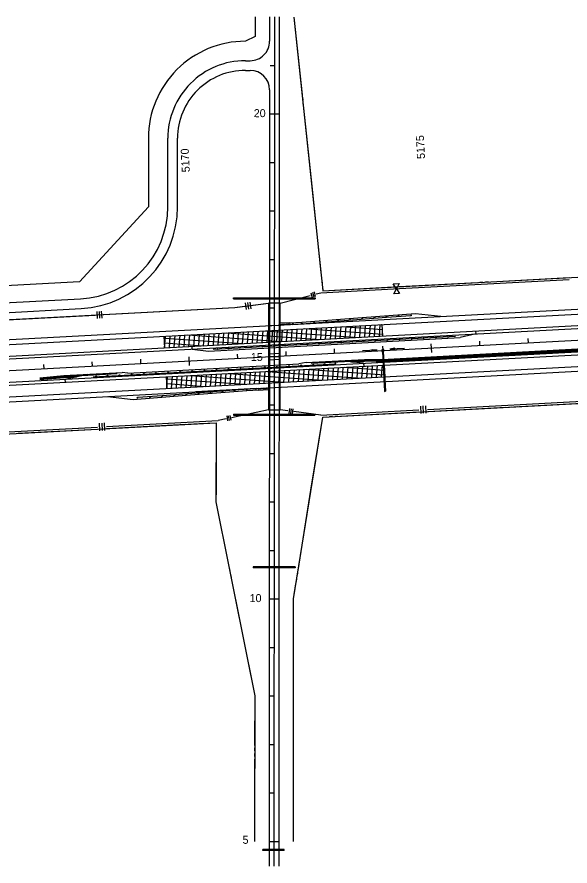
# Model space of a CAD drawing. Extents: x 192699 to 285914, y 194342 to 233219.
# Drawn here: x 261274 to 262414, y 224324 to 226074 of the extents above; entities that cross this region are included whole.
import ezdxf

# ---------------------------------------------------------------- set-up
doc = ezdxf.new("R2010")
doc.units = 0
for name, color, linetype in [('CENT LINE', 7, 'Continuous'), ('CONCRETE', 7, 'Continuous'), ('DRAINAGE', 7, 'Continuous'), ('DRAINAGE ARROWS', 7, 'Continuous'), ('GUARD RAILS', 7, 'Continuous'), ('GUARDRAIL', 7, 'Continuous'), ('PAVEMENT TRANSITION', 7, 'Continuous'), ('R-W - CofA', 7, 'Continuous'), ('R_Draft', 7, 'Continuous'), ('R_Water Annot', 7, 'Continuous'), ('ROAD', 7, 'Continuous'), ('SHOULDER', 7, 'Continuous'), ('STATIONING1', 7, 'Continuous'), ('STATIONING2', 7, 'Continuous'), ('WRSF', 7, 'Continuous')]:
    doc.layers.add(name, color=color, linetype=linetype)

msp = doc.modelspace()

# ---------------------------------------------------------------- linework, layer by layer
at = {"layer": 'CENT LINE'}
for p, q in [((261805.1, 226074.4), (261804.1, 224323.6)), ((253740.3, 224942.3), (269263.7, 225774))]:
    msp.add_line(p, q, dxfattribs=at)
at = {"layer": 'CONCRETE'}
for p, q in [((262014.4, 225367.6), (265424.6, 225550.3)), ((262014.5, 225363.6), (265424.8, 225546.3)), ((262220.8, 225420.7), (262188.2, 225413.4)), ((262220.8, 225420.7), (262220.5, 225426.7)), ((261668.9, 225385.6), (262188.2, 225413.4)), ((261635.7, 225389.3), (261635.3, 225395.3)), ((261635.7, 225389.3), (261668.9, 225385.6)), ((261870.5, 225361.9), (261990.4, 225368.3)), ((261990.4, 225368.3), (262040.4, 225369)), ((261503.1, 225340.2), (261855.6, 225359.1)), ((261870.5, 225361.9), (261855.6, 225359.1)), ((261988.7, 225360.2), (261940.4, 225365.6)), ((261964.6, 225362.9), (261990.5, 225364.3)), ((261988.7, 225360.2), (261989.1, 225354.2)), ((261990.5, 225364.3), (262040.5, 225365)), ((261321.3, 225330.4), (261371.2, 225335.1)), ((261371.2, 225335.1), (261491, 225341.5)), ((261371.4, 225331.1), (261397, 225332.5)), ((261373.2, 225327.2), (261420.7, 225337.8)), ((261503.1, 225340.2), (261491, 225341.5)), ((261321.6, 225326.5), (261371.5, 225331.1)), ((261373.2, 225327.2), (261373.6, 225321.2))]:
    msp.add_line(p, q, dxfattribs=at)
at = {"layer": 'DRAINAGE'}
for p, q in [((261720.8, 225495.4), (261888.8, 225495.3)), ((261720.8, 225493.4), (261888.8, 225493.3)), ((262029.5, 225384.4), (262033.9, 225302.5)), ((262027.5, 225384.3), (262031.9, 225302.4)), ((261847.5, 224940.3), (261761.5, 224940.4)), ((261761.5, 224940.4), (261761.5, 224938.4)), ((261847.5, 224938.3), (261761.5, 224938.4)), ((261847.5, 224940.3), (261847.5, 224938.3)), ((261825.1, 224357.4), (261781.1, 224357.4)), ((261781.1, 224355.4), (261781.1, 224357.4)), ((261825.1, 224355.4), (261781.1, 224355.4)), ((261825.1, 224355.4), (261825.1, 224357.4))]:
    msp.add_line(p, q, dxfattribs=at)
for points in [[(261720.8, 225493.4), (261720.8, 225495.4)], [(261888.8, 225495.3), (261888.8, 225493.3)], [(262031.9, 225302.4), (262033.9, 225302.5)], [(261720.6, 225255.4), (261888.6, 225255.3)], [(261720.6, 225255.4), (261720.6, 225253.4)], [(261720.6, 225253.4), (261888.6, 225253.3)], [(261888.6, 225255.3), (261888.6, 225253.3)]]:
    msp.add_lwpolyline(points, dxfattribs=at)
msp.add_lwpolyline([(262026.5, 225384.3), (262030.5, 225384.5), (262030.3, 225388.5), (262026.3, 225388.2)], close=True, dxfattribs=at)
at = {"layer": 'DRAINAGE ARROWS'}
for p, q in [((262006.7, 225389), (262016.8, 225388)), ((262006.9, 225386), (262006.7, 225389)), ((262006.7, 225388.8), (262015.1, 225387.9)), ((262006.8, 225388.5), (262013.4, 225387.9)), ((262006.8, 225388.3), (262011.8, 225387.8)), ((262006.8, 225388), (262010.1, 225387.7)), ((262006.8, 225387), (262010.1, 225387.7)), ((262006.8, 225387.7), (262008.4, 225387.6)), ((262006.8, 225387.3), (262008.4, 225387.6)), ((262006.9, 225386), (262016.8, 225388)), ((262006.9, 225386.5), (262013.4, 225387.9)), ((262006.9, 225386.3), (262015.1, 225387.9)), ((262006.9, 225386.8), (262011.8, 225387.8)), ((262053, 225391.5), (262043.1, 225389.5)), ((262053.1, 225388.5), (262043.1, 225389.5)), ((262053, 225391.3), (262044.7, 225389.5)), ((262053.1, 225388.8), (262044.7, 225389.5)), ((262053, 225391), (262046.5, 225389.6)), ((262053.1, 225389), (262046.5, 225389.6)), ((262053, 225390.8), (262048.1, 225389.7)), ((262053.1, 225389.3), (262048.1, 225389.7)), ((262053, 225390.5), (262049.8, 225389.8)), ((262053.1, 225389.5), (262049.8, 225389.8)), ((262053.1, 225390.2), (262051.5, 225389.9)), ((262053.1, 225389.8), (262051.5, 225389.9)), ((262053.1, 225388.5), (262053, 225391.5))]:
    msp.add_line(p, q, dxfattribs=at)
at = {"layer": 'GUARD RAILS'}
for p, q in [((261678.8, 225389.7), (262178, 225416.5)), ((261431.4, 225332.3), (261930.7, 225359.1))]:
    msp.add_line(p, q, dxfattribs=at)
for centre in [(261919.8, 225401.9), (261943, 225403.1), (261966.2, 225404.3), (261989.5, 225405.6), (262012.7, 225406.8), (262037.7, 225408.1), (262062.6, 225409.5), (262087.6, 225410.8), (262112.5, 225412.1), (262137.5, 225413.5), (262162.5, 225414.8), (261687.5, 225389.6), (261710.7, 225390.9), (261733.9, 225392.1), (261757.2, 225393.3), (261780.4, 225394.5), (261803.6, 225395.8), (261826.9, 225397), (261850.1, 225398.2), (261873.3, 225399.4), (261896.5, 225400.7), (261735.4, 225349.4), (261760.3, 225350.7), (261785.3, 225352.1), (261810.3, 225353.4), (261835.2, 225354.7), (261860.2, 225356.1), (261885.2, 225357.4), (261909.1, 225358.7), (261930.6, 225359.8), (261437.5, 225333.4), (261460.8, 225334.7), (261485.7, 225336), (261510.7, 225337.3), (261535.7, 225338.7), (261560.6, 225340), (261585.6, 225341.4), (261610.6, 225342.7), (261635.5, 225344), (261660.5, 225345.4), (261685.5, 225346.7), (261710.4, 225348)]:
    msp.add_circle(centre, 0.75, dxfattribs=at)
at = {"layer": 'GUARDRAIL'}
for p, q in [((261793.9, 225437.9), (261817.9, 225439.2)), ((261841.7, 225440.4), (261966.3, 225447.1)), ((261792.7, 225379.7), (261816.7, 225381)), ((261792.7, 225367.7), (261816.7, 225369)), ((261767.7, 225308.3), (261643.1, 225301.6)), ((261791.5, 225309.6), (261815.5, 225310.9))]:
    msp.add_line(p, q, dxfattribs=at)
at = {"layer": 'PAVEMENT TRANSITION'}
for p, q in [((261960.9, 225412.8), (261962.6, 225436.9)), ((261971, 225413.3), (261972.7, 225437.4)), ((261981, 225413.9), (261982.8, 225438)), ((261991.1, 225414.4), (261992.8, 225438.5)), ((262001.1, 225414.9), (262002.9, 225439.1)), ((262011.2, 225415.5), (262012.9, 225439.6)), ((262021.3, 225416), (262023, 225440.1)), ((262025.8, 225440.3), (262026.5, 225440.2)), ((262026.5, 225440.3), (262027.8, 225416.4)), ((261638.8, 225395.5), (261640.6, 225419.7)), ((261648.9, 225396.1), (261650.6, 225420.2)), ((261658.9, 225396.6), (261660.7, 225420.7)), ((261669, 225397.1), (261670.7, 225421.3)), ((261679.1, 225397.7), (261680.8, 225421.8)), ((261689.1, 225398.2), (261690.9, 225422.4)), ((261699.2, 225398.8), (261700.9, 225422.9)), ((261706.4, 225423.2), (261897.9, 225409.4)), ((261709.3, 225399.3), (261711, 225423.4)), ((261719.3, 225399.8), (261721.1, 225424)), ((261729.4, 225400.4), (261731.1, 225424.5)), ((261739.5, 225400.9), (261741.2, 225425)), ((261749.5, 225401.5), (261751.3, 225425.6)), ((261759.6, 225402), (261761.3, 225426.1)), ((261769.7, 225402.5), (261771.4, 225426.7)), ((261779.7, 225403.1), (261781.5, 225427.2)), ((261786.3, 225427.5), (261977.7, 225413.7)), ((261789.8, 225403.6), (261791.5, 225427.7)), ((261799.9, 225404.2), (261801.6, 225428.3)), ((261809.9, 225404.7), (261811.7, 225428.8)), ((261820, 225405.2), (261821.7, 225429.4)), ((261830, 225405.8), (261831.8, 225429.9)), ((261840.1, 225406.3), (261841.8, 225430.4)), ((261850.2, 225406.8), (261851.9, 225431)), ((261860.2, 225407.4), (261862, 225431.5)), ((261866.1, 225431.7), (262027.6, 225420.1)), ((261870.3, 225407.9), (261872, 225432.1)), ((261880.4, 225408.5), (261882.1, 225432.6)), ((261890.4, 225409), (261892.2, 225433.1)), ((261900.5, 225409.5), (261902.2, 225433.7)), ((261910.6, 225410.1), (261912.3, 225434.2)), ((261920.6, 225410.6), (261922.4, 225434.8)), ((261930.7, 225411.2), (261932.4, 225435.3)), ((261940.8, 225411.7), (261942.5, 225435.8)), ((261946, 225436), (262027, 225430.2)), ((261950.8, 225412.2), (261952.6, 225436.4)), ((261577.1, 225416.3), (261578.4, 225392.3)), ((261577.4, 225412.4), (261738.1, 225400.8)), ((261577.9, 225402.4), (261658.3, 225396.6)), ((261578.4, 225392.3), (261580.2, 225416.4)), ((261588.5, 225392.8), (261590.2, 225417)), ((261598.6, 225393.4), (261600.3, 225417.5)), ((261608.6, 225393.9), (261610.4, 225418)), ((261618.7, 225394.4), (261620.4, 225418.6)), ((261626.6, 225418.9), (261818, 225405.1)), ((261628.8, 225395), (261630.5, 225419.1)), ((261578.4, 225392.3), (261578.4, 225392.3)), ((261905, 225325.7), (261906.7, 225349.8)), ((261915.1, 225326.2), (261916.8, 225350.3)), ((261925.1, 225326.7), (261926.9, 225350.9)), ((261935.2, 225327.3), (261936.9, 225351.4)), ((261945.3, 225327.8), (261947, 225352)), ((261950.5, 225352.1), (262031.5, 225346.3)), ((261955.3, 225328.4), (261957.1, 225352.5)), ((261965.4, 225328.9), (261967.1, 225353)), ((261975.4, 225329.4), (261977.2, 225353.6)), ((261985.5, 225330), (261987.2, 225354.1)), ((261995.6, 225330.5), (261997.3, 225354.6)), ((262005.6, 225331.1), (262007.4, 225355.2)), ((262015.7, 225331.6), (262017.4, 225355.7)), ((262025.8, 225332.1), (262027.5, 225356.3)), ((262030.3, 225356.4), (262031, 225356.4)), ((262031, 225356.5), (262032.3, 225332.5)), ((261581.6, 225332.4), (261582.9, 225308.4)), ((261582.9, 225308.4), (261584.7, 225332.5)), ((261593, 225309), (261594.7, 225333.1)), ((261603.1, 225309.5), (261604.8, 225333.6)), ((261613.1, 225310), (261614.9, 225334.2)), ((261623.2, 225310.6), (261624.9, 225334.7)), ((261631.1, 225335), (261822.5, 225321.2)), ((261633.2, 225311.1), (261635, 225335.2)), ((261643.3, 225311.6), (261645, 225335.8)), ((261653.4, 225312.2), (261655.1, 225336.3)), ((261663.4, 225312.7), (261665.2, 225336.9)), ((261673.5, 225313.3), (261675.2, 225337.4)), ((261683.6, 225313.8), (261685.3, 225337.9)), ((261693.6, 225314.3), (261695.4, 225338.5)), ((261703.7, 225314.9), (261705.4, 225339)), ((261710.9, 225339.3), (261902.3, 225325.5)), ((261713.8, 225315.4), (261715.5, 225339.5)), ((261723.8, 225316), (261725.6, 225340.1)), ((261733.9, 225316.5), (261735.6, 225340.6)), ((261744, 225317), (261745.7, 225341.2)), ((261754, 225317.6), (261755.8, 225341.7)), ((261764.1, 225318.1), (261765.8, 225342.2)), ((261774.2, 225318.7), (261775.9, 225342.8)), ((261784.2, 225319.2), (261786, 225343.3)), ((261790.8, 225343.6), (261982.2, 225329.8)), ((261794.3, 225319.7), (261796, 225343.9)), ((261804.3, 225320.3), (261806.1, 225344.4)), ((261814.4, 225320.8), (261816.1, 225344.9)), ((261824.5, 225321.4), (261826.2, 225345.5)), ((261834.5, 225321.9), (261836.3, 225346)), ((261844.6, 225322.4), (261846.3, 225346.6)), ((261854.7, 225323), (261856.4, 225347.1)), ((261864.7, 225323.5), (261866.5, 225347.6)), ((261870.6, 225347.9), (262032.1, 225336.2)), ((261874.8, 225324), (261876.5, 225348.2)), ((261884.9, 225324.6), (261886.6, 225348.7)), ((261894.9, 225325.1), (261896.7, 225349.3)), ((261581.8, 225328.5), (261742.6, 225317)), ((261582.4, 225318.5), (261662.8, 225312.7)), ((261582.9, 225308.4), (261582.9, 225308.4))]:
    msp.add_line(p, q, dxfattribs=at)
at = {"layer": 'R-W - CofA'}
for p, q in [((261765.1, 226074.4), (261765.1, 226034.3)), ((261545.2, 225824.5), (261545.2, 225682.8)), ((262050, 225524), (262062, 225524.7)), ((262062, 225524.7), (262056.6, 225514)), ((261886.8, 225507.4), (261889.2, 225497.8)), ((262056.6, 225514), (262050, 225524)), ((262051.1, 225503.2), (262056.6, 225514)), ((262056.6, 225514), (262063.1, 225503.9)), ((261880.4, 225505.8), (261882.8, 225496.2)), ((261883.6, 225506.6), (261886, 225497)), ((262063.1, 225503.9), (262051.1, 225503.2)), ((260481.6, 225408.6), (261723.2, 225475.2)), ((261745, 225485.2), (261746.9, 225471.1)), ((261749.6, 225485.8), (261751.5, 225471.8)), ((261754.3, 225486.5), (261756.2, 225472.4)), ((261438.7, 225467), (261439.4, 225452.8)), ((261443.4, 225467.3), (261444.1, 225453.1)), ((261448.1, 225467.5), (261448.9, 225453.4)), ((261836.1, 225266.9), (261834.8, 225257)), ((261839.4, 225266.4), (261838.1, 225256.6)), ((261842.7, 225266), (261841.4, 225256.2)), ((262106, 225272.1), (262106.9, 225256.8)), ((262111.1, 225272.4), (262112, 225257.1)), ((262116.3, 225272.7), (262117.1, 225257.3)), ((261706.7, 225251.6), (261708.3, 225241.8)), ((261710, 225252.1), (261711.6, 225242.3)), ((261713.3, 225252.7), (261714.9, 225242.9)), ((261844.4, 224874.3), (261904.6, 225249.5)), ((261844.4, 224874.3), (261904.6, 225249.5)), ((261443.7, 225236.8), (261444.6, 225221.3)), ((261448.9, 225237), (261449.7, 225221.5)), ((261454.1, 225237.3), (261454.9, 225221.8)), ((261844.1, 224374.3), (261844.4, 224874.3)), ((261844.1, 224374.3), (261844.4, 224874.3))]:
    msp.add_line(p, q, dxfattribs=at)
for points in [[(261845.1, 226074.3), (261904.8, 225509.9)], [(261845.1, 226074.3), (261862.1, 225914)], [(261765.1, 226034.3), (261745.4, 226024.3)], [(261862.6, 225908.8), (261863.3, 225902.7)], [(261863.8, 225897.5), (261864.5, 225891.3)], [(261865, 225886.2), (261882, 225725.8)], [(261904.8, 225509.9), (268431.7, 225859.6)], [(261882, 225725.8), (261900.9, 225547.2)], [(261545.2, 225682.8), (261403.4, 225528.1), (260485.8, 225479), (260481.6, 225443.7), (260441.6, 225442.8)], [(261904.6, 225249.5), (268432, 225599.2)], [(261904.6, 225249.5), (268432, 225599.2)], [(261901.4, 225542), (261902.1, 225535.8)], [(261902.6, 225530.7), (261903.2, 225524.5)], [(262062.4, 225518.4), (262223.4, 225527)], [(262062.6, 225514.3), (262412.6, 225533)], [(262228.5, 225527.3), (262234.8, 225527.6)], [(262239.9, 225527.9), (262246.1, 225528.2)], [(262251.3, 225528.5), (262412.3, 225537.1)], [(261901, 225505.6), (262062.6, 225514.3)], [(261903.8, 225519.3), (261904.8, 225509.9), (262062.4, 225518.4)], [(261816.8, 225484.5), (261879, 225500.1)], [(261891.4, 225503.2), (261901, 225505.6)], [(261452.3, 225460.6), (261723.2, 225475.2), (261743.5, 225477.9)], [(261723.2, 225475.2), (261792.8, 225484.5)], [(261761.1, 225480.3), (261792.8, 225484.5)], [(261792.8, 225484.5), (261792.8, 225484.5)], [(261111.2, 225442.4), (261435.3, 225459.7)], [(261452.2, 225460.6), (261452.3, 225460.6)], [(262120.8, 225265.2), (262477.5, 225284.3)], [(262310.4, 225271.3), (262477.7, 225280.2)], [(261792.6, 225264.2), (261716.3, 225248)], [(261832.7, 225262.2), (261816.6, 225264.2)], [(261901, 225253.4), (262102.4, 225264.2)], [(262121, 225261.1), (262282.3, 225269.8)], [(262287.5, 225270.1), (262293.8, 225270.4)], [(262298.9, 225270.7), (262305.2, 225271)], [(261705.2, 225245.6), (261688.8, 225242.1)], [(261716.7, 225248.2), (261716.7, 225248.2)], [(261844.6, 225260.7), (261844.6, 225260.7)], [(261901, 225253.4), (261844.9, 225260.6)], [(261880.4, 225098.4), (261904.6, 225249.5), (261913.2, 225250)], [(261918.4, 225250.3), (261924.6, 225250.6)], [(261929.8, 225250.9), (261936, 225251.2)], [(261941.2, 225251.5), (262102.6, 225260.1)], [(257042.9, 224846), (257244.4, 224959.8), (257943.4, 224997.3), (258640.7, 225064.7), (260138.1, 225154.9), (261684.6, 225237.8)], [(261085, 225209.8), (261440, 225228.8)], [(261458.6, 225229.8), (261688.8, 225242.1)], [(261458.9, 225225.7), (261622.2, 225234.4)], [(261627.4, 225234.7), (261633.7, 225235)], [(261639, 225235.3), (261645.3, 225235.6)], [(261650.5, 225235.9), (261684.6, 225237.8), (261684.6, 225102.3)], [(261684.6, 225237.8), (261684.5, 225074.4), (261764.3, 224674.4), (261764.1, 224374.4)], [(261276.9, 225215.9), (261440.2, 225224.7)], [(261684.6, 225102.3), (261684.5, 225074.4), (261711.1, 224941.3)], [(261853.8, 224932.9), (261880.4, 225098.4)], [(261712.1, 224936.2), (261713.3, 224930)], [(261714.4, 224924.8), (261715.6, 224918.6)], [(261716.6, 224913.5), (261748.6, 224753.1)], [(261850.2, 224910.4), (261851.2, 224916.5)], [(261852, 224921.6), (261853, 224927.8)], [(261844.3, 224744), (261844.4, 224874.3), (261849.4, 224905.2)], [(261748.6, 224753), (261764.3, 224674.4), (261764.2, 224572.4)], [(261844.2, 224564), (261844.3, 224743.9)], [(261764.2, 224567.2), (261764.2, 224560.9)], [(261764.2, 224544), (261764.1, 224374.4)], [(261764.2, 224555.6), (261764.2, 224549.3)], [(261844.2, 224552.6), (261844.2, 224558.8)], [(261844.2, 224541.1), (261844.2, 224547.4)], [(261844.1, 224374.3), (261844.2, 224535.9)]]:
    msp.add_lwpolyline(points, dxfattribs=at)
msp.add_arc((261745.2, 225824.3), 200, 89.9667, 179.9668, dxfattribs=at)
at = {"layer": 'R_Draft'}
for p, q in [((261861.3, 225445.1), (261986, 225454.7)), ((261861.6, 225441.7), (262036.1, 225455.1)), ((261986, 225454.7), (262095.7, 225463.2)), ((262036.1, 225455.1), (262086, 225458.9)), ((262087.6, 225460.1), (262086, 225458.9)), ((262087.8, 225458.1), (262086, 225458.9)), ((262087.8, 225458.1), (262087.6, 225460.1)), ((262095.7, 225463.2), (262148.3, 225457.5)), ((261836.5, 225443.7), (261817.7, 225442.7)), ((261836.7, 225440.2), (261817.9, 225439.2)), ((261836.5, 225443.7), (261861.4, 225445.2)), ((261836.7, 225440.2), (261861.6, 225441.7)), ((261747.8, 225307), (261573.3, 225293.4)), ((261748.1, 225303.5), (261623.4, 225293.8)), ((261772.8, 225308.5), (261747.8, 225307)), ((261773, 225305), (261748, 225303.5)), ((261772.8, 225308.5), (261791.5, 225309.6)), ((261773, 225305), (261791.7, 225306.1)), ((261513.8, 225285.2), (261461.2, 225290.8)), ((261623.4, 225293.8), (261513.8, 225285.2)), ((261521.7, 225290.3), (261523.5, 225289.5)), ((261521.7, 225290.3), (261521.8, 225288.3)), ((261521.8, 225288.3), (261523.5, 225289.5)), ((261573.3, 225293.4), (261523.5, 225289.5))]:
    msp.add_line(p, q, dxfattribs=at)
for centre in [(262011.2, 225453.9), (262036.1, 225455.9), (262061, 225457.8), (261819.5, 225440), (261821, 225440.1), (261822.6, 225440.2), (261824.1, 225440.3), (261825.7, 225440.4), (261827.3, 225440.5), (261830.4, 225440.6), (261833.5, 225440.8), (261836.6, 225441), (261842.9, 225441.3), (261861.6, 225442.4), (261886.5, 225444.3), (261911.4, 225446.2), (261936.4, 225448.2), (261961.3, 225450.1), (261986.2, 225452), (261623.2, 225296.5), (261648.1, 225298.5), (261673.1, 225300.4), (261698, 225302.4), (261722.9, 225304.3), (261747.8, 225306.3), (261766.6, 225307.4), (261772.8, 225307.7), (261775.9, 225307.9), (261779, 225308.1), (261782.2, 225308.3), (261783.7, 225308.4), (261785.3, 225308.5), (261786.8, 225308.5), (261788.4, 225308.6), (261790, 225308.7), (261548.4, 225290.7), (261573.3, 225292.6), (261598.3, 225294.6)]:
    msp.add_circle(centre, 0.75, dxfattribs=at)
at = {"layer": 'R_Water Annot'}
for p, q in [((261986.8, 225386.5), (262016.8, 225388)), ((262006.7, 225389), (262016.8, 225388)), ((262006.9, 225386), (262006.7, 225389)), ((262006.7, 225388.8), (262015.1, 225387.9)), ((262006.8, 225388.5), (262013.4, 225387.9)), ((262006.8, 225388.3), (262011.8, 225387.8)), ((262006.8, 225388), (262010.1, 225387.7)), ((262006.8, 225387), (262010.1, 225387.7)), ((262006.8, 225387.7), (262008.4, 225387.6)), ((262006.8, 225387.3), (262008.4, 225387.6)), ((262006.9, 225386), (262016.8, 225388)), ((262006.9, 225386.5), (262013.4, 225387.9)), ((262006.9, 225386.3), (262015.1, 225387.9)), ((262006.9, 225386.8), (262011.8, 225387.8)), ((262053, 225391.5), (262043.1, 225389.5)), ((262073, 225391.1), (262043.1, 225389.5)), ((262053.1, 225388.5), (262043.1, 225389.5)), ((262053, 225391.3), (262044.7, 225389.5)), ((262053.1, 225388.8), (262044.7, 225389.5)), ((262053, 225391), (262046.5, 225389.6)), ((262053.1, 225389), (262046.5, 225389.6)), ((262053, 225390.8), (262048.1, 225389.7)), ((262053.1, 225389.3), (262048.1, 225389.7)), ((262053, 225390.5), (262049.8, 225389.8)), ((262053.1, 225389.5), (262049.8, 225389.8)), ((262053.1, 225390.2), (262051.5, 225389.9)), ((262053.1, 225389.8), (262051.5, 225389.9)), ((262053.1, 225388.5), (262053, 225391.5))]:
    msp.add_line(p, q, dxfattribs=at)
at = {"layer": 'ROAD'}
for p, q in [((261795.1, 226074.4), (261795.1, 226024.3)), ((261815.1, 226074.4), (261814.1, 224323.6)), ((261745.3, 225984.3), (261755.1, 225984.3)), ((261745.3, 225964.3), (261755.1, 225964.3)), ((261795, 225924.3), (261794.1, 224323.6)), ((261585.2, 225682.8), (261585.2, 225824.4)), ((261605.2, 225682.8), (261605.2, 225824.4)), ((257860.4, 225217.1), (265550.1, 225629.1)), ((255085.2, 225044.4), (265536.9, 225604.4)), ((255121.9, 224986.3), (265503.9, 225542.5)), ((258372, 225136.4), (265490.7, 225517.8)), ((260493.1, 225444.3), (261405.3, 225493.2)), ((260494.2, 225424.3), (261406.4, 225473.2)), ((261792.8, 225484.5), (261792.6, 225264.2)), ((261816.8, 225484.5), (261792.8, 225484.5)), ((261816.6, 225264.2), (261816.8, 225484.5)), ((261792.6, 225264.2), (261816.6, 225264.2))]:
    msp.add_line(p, q, dxfattribs=at)
for centre, radius, start, end in [((261755.1, 226024.3), 40, 269.9666, 359.9668), ((261745.2, 225824.3), 160, 89.9667, 179.9668), ((261745.2, 225824.3), 140, 89.9667, 179.9668), ((261755, 225924.3), 40, 359.9666, 89.9666), ((261395.2, 225682.9), 190, 273.0667, 359.9668), ((261395.2, 225682.9), 210, 273.0667, 359.9668)]:
    msp.add_arc(centre, radius, start, end, dxfattribs=at)
at = {"layer": 'SHOULDER'}
for p, q in [((257898.9, 225229.2), (265519.2, 225637.5)), ((257901, 225189.3), (264833.1, 225560.7)), ((257895.6, 225140.9), (265424.9, 225544.3)), ((258272.7, 225121.1), (265448.7, 225505.5))]:
    msp.add_line(p, q, dxfattribs=at)
at = {"layer": 'STATIONING1'}
for points in [[(262227.6, 225406), (262228.1, 225397.1)], [(262327.5, 225411.4), (262328, 225402.4)], [(261828.2, 225384.6), (261828.7, 225375.7)], [(261928.1, 225390), (261928.5, 225381)], [(262027.9, 225395.3), (262028.4, 225386.4)], [(262127.8, 225400.7), (262128.7, 225382.7)], [(261528.6, 225368.6), (261529.1, 225359.6)], [(261628.5, 225373.9), (261629.4, 225356)], [(261728.3, 225379.3), (261728.8, 225370.3)], [(261328.9, 225357.9), (261329.4, 225348.9)], [(261428.8, 225363.2), (261429.2, 225354.3)]]:
    msp.add_lwpolyline(points, dxfattribs=at)
at = {"layer": 'STATIONING2'}
for points in [[(261796.1, 225974.4), (261805.1, 225974.4)], [(261796, 225874.4), (261814, 225874.4)], [(261795.9, 225774.4), (261804.9, 225774.4)], [(261795.9, 225674.4), (261804.9, 225674.4)], [(261795.8, 225574.4), (261804.8, 225574.4)], [(261795.8, 225474.4), (261804.8, 225474.4)], [(261795.7, 225374.4), (261813.7, 225374.4)], [(261795.7, 225274.4), (261804.7, 225274.4)], [(261795.6, 225174.4), (261804.6, 225174.4)], [(261795.5, 225074.4), (261804.5, 225074.4)], [(261795.5, 224974.4), (261804.5, 224974.4)], [(261795.4, 224874.4), (261813.4, 224874.4)], [(261795.4, 224774.4), (261804.4, 224774.4)], [(261795.3, 224674.4), (261804.3, 224674.4)], [(261795.2, 224574.4), (261804.2, 224574.4)], [(261795.2, 224474.4), (261804.2, 224474.4)], [(261795.1, 224374.4), (261813.1, 224374.4)]]:
    msp.add_lwpolyline(points, dxfattribs=at)
at = {"layer": 'WRSF'}
for p, q in [((262014.4, 225365.6), (265453.9, 225549.8)), ((261990.4, 225366.3), (262040.4, 225367)), ((261880.6, 225360.4), (261990.4, 225366.3)), ((261321.5, 225328.5), (261371.3, 225333.1)), ((261371.3, 225333.1), (261481.1, 225339))]:
    msp.add_line(p, q, dxfattribs=at)

# ---------------------------------------------------------------- texts
at = {"layer": 'STATIONING1'}
for s, p in [('5175', (262115.6, 225782)), ('5170', (261630.7, 225754.6))]:
    msp.add_text(s, height=16.5, rotation=93.0667, dxfattribs=at).set_placement(p)
at = {"layer": 'STATIONING2'}
for s, p in [('20', (261762.4, 225867.8)), ('15', (261756.4, 225365)), ('10', (261753.9, 224867.8)), ('5', (261739.3, 224369.4))]:
    msp.add_text(s, height=16.5, rotation=359.9666, dxfattribs=at).set_placement(p)

doc.saveas('drawing.dxf')
